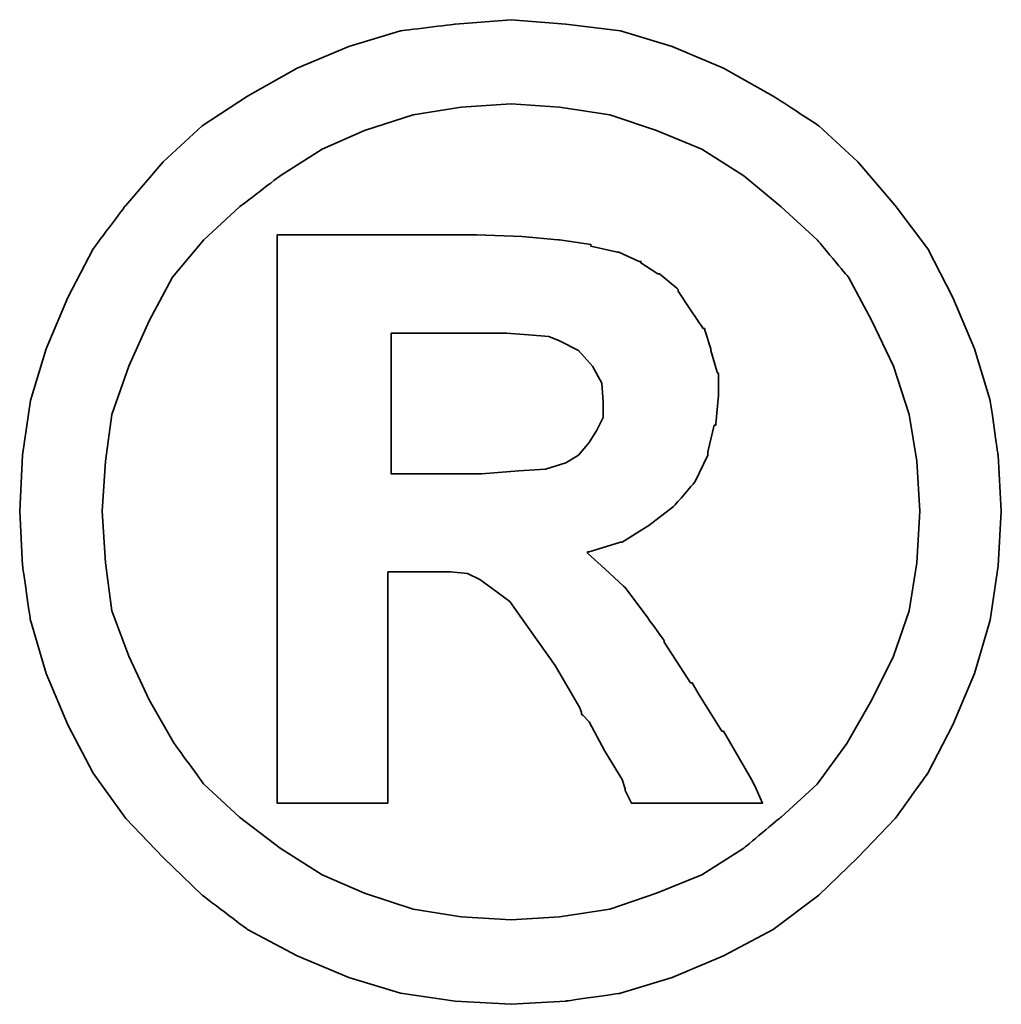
# Model space of a CAD drawing. Header units: millimetres. Extents: x 443 to 3685, y -1599 to 860.
# Tile 403 of 610: x 2865.41 to 2867.09, y -1249.37 to -1247.68. Entities that reach past the tile are written whole.
import ezdxf

# ---------------------------------------------------------------- set-up
doc = ezdxf.new("R2010")
doc.units = ezdxf.units.MM
doc.layers.add('DIM', color=4, linetype='CONTINUOUS')
doc.layers.add('layer 1', color=7, linetype='CONTINUOUS')

# ---------------------------------------------------------------- blocks, each defined once
blk = doc.blocks.new('TBI MOTION logo(完整正式版)')
at = {"layer": 'layer 1', "color": 22, "lineweight": 35}
for points, knots in [([(81.20634, 4.98624), (81.20634, 4.98624), (81.18649, 5.32862), (81.18649, 5.32862), (81.18649, 5.32862), (81.18649, 5.32862), (81.13886, 5.66206), (81.13886, 5.66206), (81.13886, 5.66206), (81.13886, 5.66206), (81.04359, 5.97764), (81.04359, 5.97764), (81.04359, 5.97764), (81.04359, 5.97764), (80.91061, 6.29124), (80.91061, 6.29124), (80.91061, 6.29124), (80.91061, 6.29124), (80.75778, 6.58697), (80.75778, 6.58697), (80.75778, 6.58697), (80.75778, 6.58697), (80.5593, 6.85294), (80.5593, 6.85294), (80.5593, 6.85294), (80.5593, 6.85294), (80.33105, 7.1189), (80.33105, 7.1189), (80.33105, 7.1189), (80.33105, 7.1189), (80.09287, 7.33921), (80.09287, 7.33921), (80.09287, 7.33921), (80.09287, 7.33921), (79.815, 7.51982), (79.815, 7.51982), (79.815, 7.51982), (79.815, 7.51982), (79.51133, 7.69051), (79.51133, 7.69051), (79.51133, 7.69051), (79.51133, 7.69051), (79.19773, 7.8235), (79.19773, 7.8235), (79.19773, 7.8235), (79.19773, 7.8235), (78.88215, 7.91877), (78.88215, 7.91877), (78.88215, 7.91877), (78.88215, 7.91877), (78.54871, 7.95846), (78.54871, 7.95846), (78.54871, 7.95846), (78.54871, 7.95846), (78.21526, 7.98625), (78.21526, 7.98625), (78.21526, 7.98625), (78.21526, 7.98625), (77.87388, 7.95846), (77.87388, 7.95846), (77.87388, 7.95846), (77.87388, 7.95846), (77.54044, 7.91877), (77.54044, 7.91877), (77.54044, 7.91877), (77.54044, 7.91877), (77.22485, 7.8235), (77.22485, 7.8235), (77.22485, 7.8235), (77.22485, 7.8235), (76.91027, 7.69051), (76.91027, 7.69051), (76.91027, 7.69051), (76.91027, 7.69051), (76.6056, 7.51982), (76.6056, 7.51982), (76.6056, 7.51982), (76.6056, 7.51982), (76.32972, 7.33921), (76.32972, 7.33921), (76.32972, 7.33921), (76.32972, 7.33921), (76.09154, 7.1189), (76.09154, 7.1189), (76.09154, 7.1189), (76.09154, 7.1189), (75.86329, 6.85294), (75.86329, 6.85294), (75.86329, 6.85294), (75.86329, 6.85294), (75.66382, 6.58697), (75.66382, 6.58697), (75.66382, 6.58697), (75.66382, 6.58697), (75.51099, 6.29124), (75.51099, 6.29124), (75.51099, 6.29124), (75.51099, 6.29124), (75.37702, 5.97764), (75.37702, 5.97764), (75.37702, 5.97764), (75.37702, 5.97764), (75.28175, 5.66206), (75.28175, 5.66206), (75.28175, 5.66206), (75.28175, 5.66206), (75.23411, 5.32862), (75.23411, 5.32862), (75.23411, 5.32862), (75.23411, 5.32862), (75.21625, 4.98624), (75.21625, 4.98624), (75.21625, 4.98624), (75.21625, 4.98624), (75.23411, 4.6528), (75.23411, 4.6528), (75.23411, 4.6528), (75.23411, 4.6528), (75.28175, 4.32035), (75.28175, 4.32035), (75.28175, 4.32035), (75.28175, 4.32035), (75.37702, 3.99583), (75.37702, 3.99583), (75.37702, 3.99583), (75.37702, 3.99583), (75.51099, 3.68224), (75.51099, 3.68224), (75.51099, 3.68224), (75.51099, 3.68224), (75.66382, 3.38749), (75.66382, 3.38749), (75.66382, 3.38749), (75.66382, 3.38749), (75.86329, 3.10963), (75.86329, 3.10963), (75.86329, 3.10963), (75.86329, 3.10963), (76.09154, 2.87145), (76.09154, 2.87145), (76.09154, 2.87145), (76.09154, 2.87145), (76.32972, 2.6432), (76.32972, 2.6432), (76.32972, 2.6432), (76.32972, 2.6432), (76.6056, 2.43381), (76.6056, 2.43381), (76.6056, 2.43381), (76.6056, 2.43381), (76.91027, 2.27205), (76.91027, 2.27205), (76.91027, 2.27205), (76.91027, 2.27205), (77.22485, 2.13906), (77.22485, 2.13906), (77.22485, 2.13906), (77.22485, 2.13906), (77.54044, 2.0438), (77.54044, 2.0438), (77.54044, 2.0438), (77.54044, 2.0438), (77.87388, 1.99616), (77.87388, 1.99616), (77.87388, 1.99616), (77.87388, 1.99616), (78.21526, 1.97631), (78.21526, 1.97631), (78.21526, 1.97631), (78.21526, 1.97631), (78.54871, 1.99616), (78.54871, 1.99616), (78.54871, 1.99616), (78.54871, 1.99616), (78.88215, 2.0438), (78.88215, 2.0438), (78.88215, 2.0438), (78.88215, 2.0438), (79.19773, 2.13906), (79.19773, 2.13906), (79.19773, 2.13906), (79.19773, 2.13906), (79.51133, 2.27205), (79.51133, 2.27205), (79.51133, 2.27205), (79.51133, 2.27205), (79.815, 2.43381), (79.815, 2.43381), (79.815, 2.43381), (79.815, 2.43381), (80.09287, 2.6432), (80.09287, 2.6432), (80.09287, 2.6432), (80.09287, 2.6432), (80.33105, 2.87145), (80.33105, 2.87145), (80.33105, 2.87145), (80.33105, 2.87145), (80.5593, 3.10963), (80.5593, 3.10963), (80.5593, 3.10963), (80.5593, 3.10963), (80.75778, 3.38749), (80.75778, 3.38749), (80.75778, 3.38749), (80.75778, 3.38749), (80.91061, 3.68224), (80.91061, 3.68224), (80.91061, 3.68224), (80.91061, 3.68224), (81.04359, 3.99583), (81.04359, 3.99583), (81.04359, 3.99583), (81.04359, 3.99583), (81.13886, 4.32035), (81.13886, 4.32035), (81.13886, 4.32035), (81.13886, 4.32035), (81.18649, 4.6528), (81.18649, 4.6528), (81.18649, 4.6528), (81.18649, 4.6528), (81.20634, 4.98624), (81.20634, 4.98624)], [0, 0, 0, 0, 0.0178571, 0.0178571, 0.0178571, 0.0178572, 0.0357143, 0.0357143, 0.0357143, 0.0357143, 0.0535714, 0.0535714, 0.0535714, 0.0535714, 0.0714286, 0.0714286, 0.0714286, 0.0714286, 0.0892857, 0.0892857, 0.0892857, 0.0892857, 0.1071429, 0.1071429, 0.1071429, 0.1071429, 0.125, 0.125, 0.125, 0.125, 0.1428571, 0.1428571, 0.1428571, 0.1428572, 0.1607143, 0.1607143, 0.1607143, 0.1607143, 0.1785714, 0.1785714, 0.1785714, 0.1785714, 0.1964286, 0.1964286, 0.1964286, 0.1964286, 0.2142857, 0.2142857, 0.2142857, 0.2142857, 0.2321429, 0.2321429, 0.2321429, 0.2321429, 0.25, 0.25, 0.25, 0.25, 0.2678571, 0.2678571, 0.2678571, 0.2678572, 0.2857143, 0.2857143, 0.2857143, 0.2857143, 0.3035714, 0.3035714, 0.3035714, 0.3035714, 0.3214286, 0.3214286, 0.3214286, 0.3214286, 0.3392857, 0.3392857, 0.3392857, 0.3392857, 0.3571429, 0.3571429, 0.3571429, 0.3571429, 0.375, 0.375, 0.375, 0.375, 0.3928571, 0.3928571, 0.3928571, 0.3928572, 0.4107143, 0.4107143, 0.4107143, 0.4107143, 0.4285714, 0.4285714, 0.4285714, 0.4285714, 0.4464286, 0.4464286, 0.4464286, 0.4464286, 0.4642857, 0.4642857, 0.4642857, 0.4642857, 0.4821429, 0.4821429, 0.4821429, 0.4821429, 0.5, 0.5, 0.5, 0.5, 0.5178571, 0.5178571, 0.5178571, 0.5178572, 0.5357143, 0.5357143, 0.5357143, 0.5357143, 0.5535714, 0.5535714, 0.5535714, 0.5535714, 0.5714286, 0.5714286, 0.5714286, 0.5714286, 0.5892857, 0.5892857, 0.5892857, 0.5892857, 0.6071429, 0.6071429, 0.6071429, 0.6071429, 0.625, 0.625, 0.625, 0.625, 0.6428571, 0.6428571, 0.6428571, 0.6428572, 0.6607143, 0.6607143, 0.6607143, 0.6607143, 0.6785714, 0.6785714, 0.6785714, 0.6785714, 0.6964286, 0.6964286, 0.6964286, 0.6964286, 0.7142857, 0.7142857, 0.7142857, 0.7142857, 0.7321429, 0.7321429, 0.7321429, 0.7321429, 0.75, 0.75, 0.75, 0.75, 0.7678571, 0.7678571, 0.7678571, 0.7678572, 0.7857143, 0.7857143, 0.7857143, 0.7857143, 0.8035714, 0.8035714, 0.8035714, 0.8035714, 0.8214286, 0.8214286, 0.8214286, 0.8214286, 0.8392857, 0.8392857, 0.8392857, 0.8392857, 0.8571429, 0.8571429, 0.8571429, 0.8571429, 0.875, 0.875, 0.875, 0.875, 0.8928571, 0.8928571, 0.8928571, 0.8928572, 0.9107143, 0.9107143, 0.9107143, 0.9107143, 0.9285714, 0.9285714, 0.9285714, 0.9285714, 0.9464286, 0.9464286, 0.9464286, 0.9464286, 0.9642857, 0.9642857, 0.9642857, 0.9642857, 0.9821429, 0.9821429, 0.9821429, 0.9821429, 1, 1, 1, 1]), ([(80.71014, 4.98624), (80.71014, 4.98624), (80.69129, 5.29091), (80.69129, 5.29091), (80.69129, 5.29091), (80.69129, 5.29091), (80.64464, 5.57672), (80.64464, 5.57672), (80.64464, 5.57672), (80.64464, 5.57672), (80.54937, 5.87245), (80.54937, 5.87245), (80.54937, 5.87245), (80.54937, 5.87245), (80.41639, 6.14833), (80.41639, 6.14833), (80.41639, 6.14833), (80.41639, 6.14833), (80.27349, 6.41429), (80.27349, 6.41429), (80.27349, 6.41429), (80.27349, 6.41429), (80.08295, 6.64255), (80.08295, 6.64255), (80.08295, 6.64255), (80.08295, 6.64255), (79.86264, 6.84301), (79.86264, 6.84301), (79.86264, 6.84301), (79.86264, 6.84301), (79.63439, 7.03355), (79.63439, 7.03355), (79.63439, 7.03355), (79.63439, 7.03355), (79.37835, 7.1963), (79.37835, 7.1963), (79.37835, 7.1963), (79.37835, 7.1963), (79.10246, 7.30944), (79.10246, 7.30944), (79.10246, 7.30944), (79.10246, 7.30944), (78.81665, 7.40471), (78.81665, 7.40471), (78.81665, 7.40471), (78.81665, 7.40471), (78.511, 7.45234), (78.511, 7.45234), (78.511, 7.45234), (78.511, 7.45234), (78.21526, 7.47219), (78.21526, 7.47219), (78.21526, 7.47219), (78.21526, 7.47219), (77.9106, 7.45234), (77.9106, 7.45234), (77.9106, 7.45234), (77.9106, 7.45234), (77.61685, 7.40471), (77.61685, 7.40471), (77.61685, 7.40471), (77.61685, 7.40471), (77.32012, 7.30944), (77.32012, 7.30944), (77.32012, 7.30944), (77.32012, 7.30944), (77.06309, 7.1963), (77.06309, 7.1963), (77.06309, 7.1963), (77.06309, 7.1963), (76.80606, 7.03355), (76.80606, 7.03355), (76.80606, 7.03355), (76.80606, 7.03355), (76.55797, 6.84301), (76.55797, 6.84301), (76.55797, 6.84301), (76.55797, 6.84301), (76.34063, 6.64255), (76.34063, 6.64255), (76.34063, 6.64255), (76.34063, 6.64255), (76.1491, 6.41429), (76.1491, 6.41429), (76.1491, 6.41429), (76.1491, 6.41429), (76.0062, 6.14833), (76.0062, 6.14833), (76.0062, 6.14833), (76.0062, 6.14833), (75.88314, 5.87245), (75.88314, 5.87245), (75.88314, 5.87245), (75.88314, 5.87245), (75.77794, 5.57672), (75.77794, 5.57672), (75.77794, 5.57672), (75.77794, 5.57672), (75.73924, 5.29091), (75.73924, 5.29091), (75.73924, 5.29091), (75.73924, 5.29091), (75.72039, 4.98624), (75.72039, 4.98624), (75.72039, 4.98624), (75.72039, 4.98624), (75.73924, 4.67165), (75.73924, 4.67165), (75.73924, 4.67165), (75.73924, 4.67165), (75.77794, 4.37791), (75.77794, 4.37791), (75.77794, 4.37791), (75.77794, 4.37791), (75.88314, 4.10102), (75.88314, 4.10102), (75.88314, 4.10102), (75.88314, 4.10102), (76.0062, 3.83407), (76.0062, 3.83407), (76.0062, 3.83407), (76.0062, 3.83407), (76.15902, 3.56811), (76.15902, 3.56811), (76.15902, 3.56811), (76.15902, 3.56811), (76.34063, 3.32001), (76.34063, 3.32001), (76.34063, 3.32001), (76.34063, 3.32001), (76.55797, 3.11955), (76.55797, 3.11955), (76.55797, 3.11955), (76.55797, 3.11955), (76.80606, 2.92901), (76.80606, 2.92901), (76.80606, 2.92901), (76.80606, 2.92901), (77.06309, 2.76725), (77.06309, 2.76725), (77.06309, 2.76725), (77.06309, 2.76725), (77.32012, 2.65412), (77.32012, 2.65412), (77.32012, 2.65412), (77.32012, 2.65412), (77.61685, 2.55786), (77.61685, 2.55786), (77.61685, 2.55786), (77.61685, 2.55786), (77.9106, 2.51022), (77.9106, 2.51022), (77.9106, 2.51022), (77.9106, 2.51022), (78.21526, 2.49137), (78.21526, 2.49137), (78.21526, 2.49137), (78.21526, 2.49137), (78.511, 2.51022), (78.511, 2.51022), (78.511, 2.51022), (78.511, 2.51022), (78.81665, 2.55786), (78.81665, 2.55786), (78.81665, 2.55786), (78.81665, 2.55786), (79.10246, 2.65412), (79.10246, 2.65412), (79.10246, 2.65412), (79.10246, 2.65412), (79.37835, 2.76725), (79.37835, 2.76725), (79.37835, 2.76725), (79.37835, 2.76725), (79.63439, 2.92901), (79.63439, 2.92901), (79.63439, 2.92901), (79.63439, 2.92901), (79.86264, 3.11955), (79.86264, 3.11955), (79.86264, 3.11955), (79.86264, 3.11955), (80.08295, 3.32001), (80.08295, 3.32001), (80.08295, 3.32001), (80.08295, 3.32001), (80.26356, 3.56811), (80.26356, 3.56811), (80.26356, 3.56811), (80.26356, 3.56811), (80.41639, 3.83407), (80.41639, 3.83407), (80.41639, 3.83407), (80.41639, 3.83407), (80.54937, 4.10102), (80.54937, 4.10102), (80.54937, 4.10102), (80.54937, 4.10102), (80.64464, 4.37791), (80.64464, 4.37791), (80.64464, 4.37791), (80.64464, 4.37791), (80.69129, 4.67165), (80.69129, 4.67165), (80.69129, 4.67165), (80.69129, 4.67165), (80.71014, 4.98624), (80.71014, 4.98624)], [0, 0, 0, 0, 0.0192308, 0.0192308, 0.0192308, 0.0192308, 0.0384615, 0.0384615, 0.0384615, 0.0384615, 0.0576923, 0.0576923, 0.0576923, 0.0576923, 0.0769231, 0.0769231, 0.0769231, 0.0769231, 0.0961538, 0.0961538, 0.0961538, 0.0961539, 0.1153846, 0.1153846, 0.1153846, 0.1153846, 0.1346154, 0.1346154, 0.1346154, 0.1346154, 0.1538462, 0.1538462, 0.1538462, 0.1538462, 0.1730769, 0.1730769, 0.1730769, 0.1730769, 0.1923077, 0.1923077, 0.1923077, 0.1923077, 0.2115385, 0.2115385, 0.2115385, 0.2115385, 0.2307692, 0.2307692, 0.2307692, 0.2307692, 0.25, 0.25, 0.25, 0.25, 0.2692308, 0.2692308, 0.2692308, 0.2692308, 0.2884615, 0.2884615, 0.2884615, 0.2884615, 0.3076923, 0.3076923, 0.3076923, 0.3076923, 0.3269231, 0.3269231, 0.3269231, 0.3269231, 0.3461538, 0.3461538, 0.3461538, 0.3461539, 0.3653846, 0.3653846, 0.3653846, 0.3653846, 0.3846154, 0.3846154, 0.3846154, 0.3846154, 0.4038462, 0.4038462, 0.4038462, 0.4038462, 0.4230769, 0.4230769, 0.4230769, 0.4230769, 0.4423077, 0.4423077, 0.4423077, 0.4423077, 0.4615385, 0.4615385, 0.4615385, 0.4615385, 0.4807692, 0.4807692, 0.4807692, 0.4807692, 0.5, 0.5, 0.5, 0.5, 0.5192308, 0.5192308, 0.5192308, 0.5192308, 0.5384615, 0.5384615, 0.5384615, 0.5384615, 0.5576923, 0.5576923, 0.5576923, 0.5576923, 0.5769231, 0.5769231, 0.5769231, 0.5769231, 0.5961538, 0.5961538, 0.5961538, 0.5961539, 0.6153846, 0.6153846, 0.6153846, 0.6153846, 0.6346154, 0.6346154, 0.6346154, 0.6346154, 0.6538462, 0.6538462, 0.6538462, 0.6538462, 0.6730769, 0.6730769, 0.6730769, 0.6730769, 0.6923077, 0.6923077, 0.6923077, 0.6923077, 0.7115385, 0.7115385, 0.7115385, 0.7115385, 0.7307692, 0.7307692, 0.7307692, 0.7307692, 0.75, 0.75, 0.75, 0.75, 0.7692308, 0.7692308, 0.7692308, 0.7692308, 0.7884615, 0.7884615, 0.7884615, 0.7884615, 0.8076923, 0.8076923, 0.8076923, 0.8076923, 0.8269231, 0.8269231, 0.8269231, 0.8269231, 0.8461538, 0.8461538, 0.8461538, 0.8461539, 0.8653846, 0.8653846, 0.8653846, 0.8653846, 0.8846154, 0.8846154, 0.8846154, 0.8846154, 0.9038462, 0.9038462, 0.9038462, 0.9038462, 0.9230769, 0.9230769, 0.9230769, 0.9230769, 0.9423077, 0.9423077, 0.9423077, 0.9423077, 0.9615385, 0.9615385, 0.9615385, 0.9615385, 0.9807692, 0.9807692, 0.9807692, 0.9807692, 1, 1, 1, 1]), ([(76.78721, 3.2823), (76.78721, 3.2823), (76.78721, 3.32001), (76.78721, 3.32001), (76.78721, 3.32001), (76.78721, 3.32001), (76.78721, 3.42422), (76.78721, 3.42422), (76.78721, 3.42422), (76.78721, 3.42422), (76.78721, 3.59689), (76.78721, 3.59689), (76.78721, 3.59689), (76.78721, 3.59689), (76.78721, 3.80529), (76.78721, 3.80529), (76.78721, 3.80529), (76.78721, 3.80529), (76.78721, 4.0524), (76.78721, 4.0524), (76.78721, 4.0524), (76.78721, 4.0524), (76.78721, 4.32035), (76.78721, 4.32035), (76.78721, 4.32035), (76.78721, 4.32035), (76.78721, 4.92868), (76.78721, 4.92868), (76.78721, 4.92868), (76.78721, 4.92868), (76.78721, 5.53801), (76.78721, 5.53801), (76.78721, 5.53801), (76.78721, 5.53801), (76.78721, 5.82482), (76.78721, 5.82482), (76.78721, 5.82482), (76.78721, 5.82482), (76.78721, 6.07291), (76.78721, 6.07291), (76.78721, 6.07291), (76.78721, 6.07291), (76.78721, 6.30017), (76.78721, 6.30017), (76.78721, 6.30017), (76.78721, 6.30017), (76.78721, 6.45399), (76.78721, 6.45399), (76.78721, 6.45399), (76.78721, 6.45399), (76.78721, 6.5572), (76.78721, 6.5572), (76.78721, 6.5572), (76.78721, 6.5572), (76.78721, 6.59689), (76.78721, 6.59689), (76.78721, 6.59689), (76.78721, 6.59689), (76.78721, 6.67232), (76.78721, 6.67232), (76.78721, 6.67232), (76.78721, 6.67232), (76.8537, 6.67232), (76.8537, 6.67232), (76.8537, 6.67232), (76.8537, 6.67232), (76.87355, 6.67232), (76.87355, 6.67232), (76.87355, 6.67232), (76.87355, 6.67232), (76.91027, 6.67232), (76.91027, 6.67232), (76.91027, 6.67232), (76.91027, 6.67232), (77.04424, 6.67232), (77.04424, 6.67232), (77.04424, 6.67232), (77.04424, 6.67232), (77.22485, 6.67232), (77.22485, 6.67232), (77.22485, 6.67232), (77.22485, 6.67232), (77.43524, 6.67232), (77.43524, 6.67232), (77.43524, 6.67232), (77.43524, 6.67232), (77.65357, 6.67232), (77.65357, 6.67232), (77.65357, 6.67232), (77.65357, 6.67232), (77.82625, 6.67232), (77.82625, 6.67232), (77.82625, 6.67232), (77.82625, 6.67232), (77.94037, 6.67232), (77.94037, 6.67232), (77.94037, 6.67232), (77.94037, 6.67232), (77.97709, 6.67232), (77.97709, 6.67232), (77.97709, 6.67232), (77.97709, 6.67232), (77.99694, 6.67232), (77.99694, 6.67232), (77.99694, 6.67232), (77.99694, 6.67232), (78.00686, 6.67232), (78.00686, 6.67232), (78.00686, 6.67232), (78.00686, 6.67232), (78.28275, 6.6624), (78.28275, 6.6624), (78.28275, 6.6624), (78.28275, 6.6624), (78.50107, 6.64255), (78.50107, 6.64255), (78.50107, 6.64255), (78.50107, 6.64255), (78.511, 6.64255), (78.511, 6.64255), (78.511, 6.64255), (78.511, 6.64255), (78.70154, 6.61476), (78.70154, 6.61476), (78.70154, 6.61476), (78.70154, 6.61476), (78.70154, 6.60483), (78.70154, 6.60483), (78.70154, 6.60483), (78.70154, 6.60483), (78.86429, 6.56713), (78.86429, 6.56713), (78.86429, 6.56713), (78.86429, 6.56713), (78.87223, 6.56713), (78.87223, 6.56713), (78.87223, 6.56713), (78.87223, 6.56713), (78.99727, 6.51056), (78.99727, 6.51056), (78.99727, 6.51056), (78.99727, 6.51056), (79.00719, 6.51056), (79.00719, 6.51056), (79.00719, 6.51056), (79.00719, 6.51056), (79.00719, 6.50162), (79.00719, 6.50162), (79.00719, 6.50162), (79.00719, 6.50162), (79.1104, 6.43415), (79.1104, 6.43415), (79.1104, 6.43415), (79.1104, 6.43415), (79.12132, 6.43415), (79.12132, 6.43415), (79.12132, 6.43415), (79.12132, 6.43415), (79.22552, 6.34781), (79.22552, 6.34781), (79.22552, 6.34781), (79.22552, 6.34781), (79.23544, 6.33888), (79.23544, 6.33888), (79.23544, 6.33888), (79.23544, 6.33888), (79.23544, 6.32895), (79.23544, 6.32895), (79.23544, 6.32895), (79.23544, 6.32895), (79.31087, 6.21483), (79.31087, 6.21483), (79.31087, 6.21483), (79.31087, 6.21483), (79.38629, 6.1007), (79.38629, 6.1007), (79.38629, 6.1007), (79.38629, 6.1007), (79.3972, 6.1007), (79.3972, 6.1007), (79.3972, 6.1007), (79.3972, 6.1007), (79.3972, 6.09078), (79.3972, 6.09078), (79.3972, 6.09078), (79.3972, 6.09078), (79.43392, 5.97764), (79.43392, 5.97764), (79.43392, 5.97764), (79.43392, 5.97764), (79.43392, 5.96772), (79.43392, 5.96772), (79.43392, 5.96772), (79.43392, 5.96772), (79.47362, 5.83474), (79.47362, 5.83474), (79.47362, 5.83474), (79.47362, 5.83474), (79.48156, 5.82482), (79.48156, 5.82482), (79.48156, 5.82482), (79.48156, 5.82482), (79.48156, 5.69977), (79.48156, 5.69977), (79.48156, 5.69977), (79.48156, 5.69977), (79.48156, 5.69183), (79.48156, 5.69183), (79.48156, 5.69183), (79.48156, 5.69183), (79.4637, 5.51915), (79.4637, 5.51915), (79.4637, 5.51915), (79.4637, 5.51915), (79.4637, 5.51122), (79.4637, 5.51122), (79.4637, 5.51122), (79.4637, 5.51122), (79.45377, 5.51122), (79.45377, 5.51122), (79.45377, 5.51122), (79.45377, 5.51122), (79.41507, 5.34847), (79.41507, 5.34847), (79.41507, 5.34847), (79.41507, 5.34847), (79.41507, 5.33854), (79.41507, 5.33854), (79.41507, 5.33854), (79.41507, 5.33854), (79.41507, 5.32862), (79.41507, 5.32862), (79.41507, 5.32862), (79.41507, 5.32862), (79.33865, 5.16785), (79.33865, 5.16785), (79.33865, 5.16785), (79.33865, 5.16785), (79.33071, 5.15693), (79.33071, 5.15693), (79.33071, 5.15693), (79.33071, 5.15693), (79.2156, 5.02495), (79.2156, 5.02495), (79.2156, 5.02495), (79.2156, 5.02495), (79.20567, 5.01502), (79.20567, 5.01502), (79.20567, 5.01502), (79.20567, 5.01502), (79.05483, 4.89991), (79.05483, 4.89991), (79.05483, 4.89991), (79.05483, 4.89991), (79.04491, 4.89197), (79.04491, 4.89197), (79.04491, 4.89197), (79.04491, 4.89197), (78.89208, 4.7967), (78.89208, 4.7967), (78.89208, 4.7967), (78.89208, 4.7967), (78.88215, 4.7967), (78.88215, 4.7967), (78.88215, 4.7967), (78.88215, 4.7967), (78.69161, 4.73913), (78.69161, 4.73913), (78.69161, 4.73913), (78.69161, 4.73913), (78.68169, 4.73913), (78.68169, 4.73913), (78.68169, 4.73913), (78.68169, 4.73913), (78.68169, 4.72921), (78.68169, 4.72921), (78.68169, 4.72921), (78.68169, 4.72921), (78.78688, 4.63394), (78.78688, 4.63394), (78.78688, 4.63394), (78.78688, 4.63394), (78.902, 4.52875), (78.902, 4.52875), (78.902, 4.52875), (78.902, 4.52875), (78.91093, 4.52081), (78.91093, 4.52081), (78.91093, 4.52081), (78.91093, 4.52081), (79.02506, 4.36798), (79.02506, 4.36798), (79.02506, 4.36798), (79.02506, 4.36798), (79.1501, 4.1953), (79.1501, 4.1953), (79.1501, 4.1953), (79.1501, 4.1953), (79.1501, 4.18736), (79.1501, 4.18736), (79.1501, 4.18736), (79.1501, 4.18736), (79.29201, 3.96705), (79.29201, 3.96705), (79.29201, 3.96705), (79.29201, 3.96705), (79.31087, 3.93828), (79.31087, 3.93828), (79.31087, 3.93828), (79.31087, 3.93828), (79.32079, 3.93828), (79.32079, 3.93828), (79.32079, 3.93828), (79.32079, 3.93828), (79.3585, 3.87178), (79.3585, 3.87178), (79.3585, 3.87178), (79.3585, 3.87178), (79.50141, 3.64353), (79.50141, 3.64353), (79.50141, 3.64353), (79.50141, 3.64353), (79.51133, 3.64353), (79.51133, 3.64353), (79.51133, 3.64353), (79.51133, 3.64353), (79.64431, 3.41528), (79.64431, 3.41528), (79.64431, 3.41528), (79.64431, 3.41528), (79.68202, 3.3478), (79.68202, 3.3478), (79.68202, 3.3478), (79.68202, 3.3478), (79.70187, 3.31009), (79.70187, 3.31009), (79.70187, 3.31009), (79.70187, 3.31009), (79.7495, 3.2049), (79.7495, 3.2049), (79.7495, 3.2049), (79.7495, 3.2049), (79.64431, 3.2049), (79.64431, 3.2049), (79.64431, 3.2049), (79.64431, 3.2049), (79.62546, 3.2049), (79.62546, 3.2049), (79.62546, 3.2049), (79.62546, 3.2049), (79.53912, 3.2049), (79.53912, 3.2049), (79.53912, 3.2049), (79.53912, 3.2049), (79.31087, 3.2049), (79.31087, 3.2049), (79.31087, 3.2049), (79.31087, 3.2049), (79.08262, 3.2049), (79.08262, 3.2049), (79.08262, 3.2049), (79.08262, 3.2049), (79.00719, 3.2049), (79.00719, 3.2049), (79.00719, 3.2049), (79.00719, 3.2049), (78.98735, 3.2049), (78.98735, 3.2049), (78.98735, 3.2049), (78.98735, 3.2049), (78.94964, 3.2049), (78.94964, 3.2049), (78.94964, 3.2049), (78.94964, 3.2049), (78.92979, 3.24459), (78.92979, 3.24459), (78.92979, 3.24459), (78.92979, 3.24459), (78.91093, 3.2823), (78.91093, 3.2823), (78.91093, 3.2823), (78.91093, 3.2823), (78.91093, 3.29223), (78.91093, 3.29223), (78.91093, 3.29223), (78.91093, 3.29223), (78.89208, 3.3478), (78.89208, 3.3478), (78.89208, 3.3478), (78.89208, 3.3478), (78.78688, 3.52048), (78.78688, 3.52048), (78.78688, 3.52048), (78.78688, 3.52048), (78.69161, 3.7001), (78.69161, 3.7001), (78.69161, 3.7001), (78.69161, 3.7001), (78.6539, 3.7388), (78.6539, 3.7388), (78.6539, 3.7388), (78.6539, 3.7388), (78.64398, 3.74873), (78.64398, 3.74873), (78.64398, 3.74873), (78.64398, 3.74873), (78.64398, 3.75766), (78.64398, 3.75766), (78.64398, 3.75766), (78.64398, 3.75766), (78.63405, 3.78644), (78.63405, 3.78644), (78.63405, 3.78644), (78.63405, 3.78644), (78.48321, 4.04347), (78.48321, 4.04347), (78.48321, 4.04347), (78.48321, 4.04347), (78.33038, 4.2618), (78.33038, 4.2618), (78.33038, 4.2618), (78.33038, 4.2618), (78.20732, 4.43447), (78.20732, 4.43447), (78.20732, 4.43447), (78.20732, 4.43447), (78.09221, 4.52081), (78.09221, 4.52081), (78.09221, 4.52081), (78.09221, 4.52081), (78.02472, 4.56845), (78.02472, 4.56845), (78.02472, 4.56845), (78.02472, 4.56845), (77.9493, 4.60616), (77.9493, 4.60616), (77.9493, 4.60616), (77.9493, 4.60616), (77.8451, 4.61608), (77.8451, 4.61608), (77.8451, 4.61608), (77.8451, 4.61608), (77.71113, 4.61608), (77.71113, 4.61608), (77.71113, 4.61608), (77.71113, 4.61608), (77.69128, 4.61608), (77.69128, 4.61608), (77.69128, 4.61608), (77.69128, 4.61608), (77.67342, 4.61608), (77.67342, 4.61608), (77.67342, 4.61608), (77.67342, 4.61608), (77.5583, 4.61608), (77.5583, 4.61608), (77.5583, 4.61608), (77.5583, 4.61608), (77.46303, 4.61608), (77.46303, 4.61608), (77.46303, 4.61608), (77.46303, 4.61608), (77.46303, 4.54761), (77.46303, 4.54761), (77.46303, 4.54761), (77.46303, 4.54761), (77.46303, 4.47318), (77.46303, 4.47318), (77.46303, 4.47318), (77.46303, 4.47318), (77.46303, 4.24294), (77.46303, 4.24294), (77.46303, 4.24294), (77.46303, 4.24294), (77.46303, 3.99583), (77.46303, 3.99583), (77.46303, 3.99583), (77.46303, 3.99583), (77.46303, 3.72888), (77.46303, 3.72888), (77.46303, 3.72888), (77.46303, 3.72888), (77.46303, 3.51055), (77.46303, 3.51055), (77.46303, 3.51055), (77.46303, 3.51055), (77.46303, 3.42422), (77.46303, 3.42422), (77.46303, 3.42422), (77.46303, 3.42422), (77.46303, 3.35773), (77.46303, 3.35773), (77.46303, 3.35773), (77.46303, 3.35773), (77.46303, 3.30017), (77.46303, 3.30017), (77.46303, 3.30017), (77.46303, 3.30017), (77.46303, 3.2823), (77.46303, 3.2823), (77.46303, 3.2823), (77.46303, 3.2823), (77.46303, 3.2049), (77.46303, 3.2049), (77.46303, 3.2049), (77.46303, 3.2049), (77.39753, 3.2049), (77.39753, 3.2049), (77.39753, 3.2049), (77.39753, 3.2049), (77.37768, 3.2049), (77.37768, 3.2049), (77.37768, 3.2049), (77.37768, 3.2049), (77.32012, 3.2049), (77.32012, 3.2049), (77.32012, 3.2049), (77.32012, 3.2049), (77.12165, 3.2049), (77.12165, 3.2049), (77.12165, 3.2049), (77.12165, 3.2049), (76.94897, 3.2049), (76.94897, 3.2049), (76.94897, 3.2049), (76.94897, 3.2049), (76.8924, 3.2049), (76.8924, 3.2049), (76.8924, 3.2049), (76.8924, 3.2049), (76.8537, 3.2049), (76.8537, 3.2049), (76.8537, 3.2049), (76.8537, 3.2049), (76.78721, 3.2049), (76.78721, 3.2049), (76.78721, 3.2049), (76.78721, 3.2049), (76.78721, 3.2823), (76.78721, 3.2823)], [0, 0, 0, 0, 0.0074074, 0.0074074, 0.0074074, 0.0074074, 0.0148148, 0.0148148, 0.0148148, 0.0148148, 0.0222222, 0.0222222, 0.0222222, 0.0222222, 0.0296296, 0.0296296, 0.0296296, 0.0296296, 0.037037, 0.037037, 0.037037, 0.037037, 0.0444444, 0.0444444, 0.0444444, 0.0444445, 0.0518519, 0.0518519, 0.0518519, 0.0518519, 0.0592593, 0.0592593, 0.0592593, 0.0592593, 0.0666667, 0.0666667, 0.0666667, 0.0666667, 0.0740741, 0.0740741, 0.0740741, 0.0740741, 0.0814815, 0.0814815, 0.0814815, 0.0814815, 0.0888889, 0.0888889, 0.0888889, 0.0888889, 0.0962963, 0.0962963, 0.0962963, 0.0962963, 0.1037037, 0.1037037, 0.1037037, 0.1037037, 0.1111111, 0.1111111, 0.1111111, 0.1111111, 0.1185185, 0.1185185, 0.1185185, 0.1185185, 0.1259259, 0.1259259, 0.1259259, 0.1259259, 0.1333333, 0.1333333, 0.1333333, 0.1333333, 0.1407407, 0.1407407, 0.1407407, 0.1407408, 0.1481481, 0.1481481, 0.1481481, 0.1481482, 0.1555556, 0.1555556, 0.1555556, 0.1555556, 0.162963, 0.162963, 0.162963, 0.162963, 0.1703704, 0.1703704, 0.1703704, 0.1703704, 0.1777778, 0.1777778, 0.1777778, 0.1777778, 0.1851852, 0.1851852, 0.1851852, 0.1851852, 0.1925926, 0.1925926, 0.1925926, 0.1925926, 0.2, 0.2, 0.2, 0.2, 0.2074074, 0.2074074, 0.2074074, 0.2074074, 0.2148148, 0.2148148, 0.2148148, 0.2148148, 0.2222222, 0.2222222, 0.2222222, 0.2222222, 0.2296296, 0.2296296, 0.2296296, 0.2296296, 0.237037, 0.237037, 0.237037, 0.237037, 0.2444444, 0.2444444, 0.2444444, 0.2444445, 0.2518519, 0.2518519, 0.2518519, 0.2518519, 0.2592593, 0.2592593, 0.2592593, 0.2592593, 0.2666667, 0.2666667, 0.2666667, 0.2666667, 0.2740741, 0.2740741, 0.2740741, 0.2740741, 0.2814815, 0.2814815, 0.2814815, 0.2814815, 0.2888889, 0.2888889, 0.2888889, 0.2888889, 0.2962963, 0.2962963, 0.2962963, 0.2962963, 0.3037037, 0.3037037, 0.3037037, 0.3037037, 0.3111111, 0.3111111, 0.3111111, 0.3111111, 0.3185185, 0.3185185, 0.3185185, 0.3185185, 0.3259259, 0.3259259, 0.3259259, 0.3259259, 0.3333333, 0.3333333, 0.3333333, 0.3333333, 0.3407407, 0.3407407, 0.3407407, 0.3407408, 0.3481481, 0.3481481, 0.3481481, 0.3481482, 0.3555556, 0.3555556, 0.3555556, 0.3555556, 0.362963, 0.362963, 0.362963, 0.362963, 0.3703704, 0.3703704, 0.3703704, 0.3703704, 0.3777778, 0.3777778, 0.3777778, 0.3777778, 0.3851852, 0.3851852, 0.3851852, 0.3851852, 0.3925926, 0.3925926, 0.3925926, 0.3925926, 0.4, 0.4, 0.4, 0.4, 0.4074074, 0.4074074, 0.4074074, 0.4074074, 0.4148148, 0.4148148, 0.4148148, 0.4148148, 0.4222222, 0.4222222, 0.4222222, 0.4222222, 0.4296296, 0.4296296, 0.4296296, 0.4296296, 0.437037, 0.437037, 0.437037, 0.437037, 0.4444444, 0.4444444, 0.4444444, 0.4444445, 0.4518519, 0.4518519, 0.4518519, 0.4518519, 0.4592593, 0.4592593, 0.4592593, 0.4592593, 0.4666667, 0.4666667, 0.4666667, 0.4666667, 0.4740741, 0.4740741, 0.4740741, 0.4740741, 0.4814815, 0.4814815, 0.4814815, 0.4814815, 0.4888889, 0.4888889, 0.4888889, 0.4888889, 0.4962963, 0.4962963, 0.4962963, 0.4962963, 0.5037037, 0.5037037, 0.5037037, 0.5037037, 0.5111111, 0.5111111, 0.5111111, 0.5111111, 0.5185185, 0.5185185, 0.5185185, 0.5185185, 0.5259259, 0.5259259, 0.5259259, 0.5259259, 0.5333333, 0.5333333, 0.5333333, 0.5333333, 0.5407407, 0.5407407, 0.5407407, 0.5407408, 0.5481481, 0.5481481, 0.5481481, 0.5481482, 0.5555556, 0.5555556, 0.5555556, 0.5555556, 0.562963, 0.562963, 0.562963, 0.562963, 0.5703704, 0.5703704, 0.5703704, 0.5703704, 0.5777778, 0.5777778, 0.5777778, 0.5777778, 0.5851852, 0.5851852, 0.5851852, 0.5851852, 0.5925926, 0.5925926, 0.5925926, 0.5925926, 0.6, 0.6, 0.6, 0.6, 0.6074074, 0.6074074, 0.6074074, 0.6074074, 0.6148148, 0.6148148, 0.6148148, 0.6148148, 0.6222222, 0.6222222, 0.6222222, 0.6222222, 0.6296296, 0.6296296, 0.6296296, 0.6296296, 0.637037, 0.637037, 0.637037, 0.637037, 0.6444444, 0.6444444, 0.6444444, 0.6444445, 0.6518519, 0.6518519, 0.6518519, 0.6518519, 0.6592593, 0.6592593, 0.6592593, 0.6592593, 0.6666667, 0.6666667, 0.6666667, 0.6666667, 0.6740741, 0.6740741, 0.6740741, 0.6740741, 0.6814815, 0.6814815, 0.6814815, 0.6814815, 0.6888889, 0.6888889, 0.6888889, 0.6888889, 0.6962963, 0.6962963, 0.6962963, 0.6962963, 0.7037037, 0.7037037, 0.7037037, 0.7037037, 0.7111111, 0.7111111, 0.7111111, 0.7111111, 0.7185185, 0.7185185, 0.7185185, 0.7185185, 0.7259259, 0.7259259, 0.7259259, 0.7259259, 0.7333333, 0.7333333, 0.7333333, 0.7333333, 0.7407407, 0.7407407, 0.7407407, 0.7407408, 0.7481481, 0.7481481, 0.7481481, 0.7481482, 0.7555556, 0.7555556, 0.7555556, 0.7555556, 0.762963, 0.762963, 0.762963, 0.762963, 0.7703704, 0.7703704, 0.7703704, 0.7703704, 0.7777778, 0.7777778, 0.7777778, 0.7777778, 0.7851852, 0.7851852, 0.7851852, 0.7851852, 0.7925926, 0.7925926, 0.7925926, 0.7925926, 0.8, 0.8, 0.8, 0.8, 0.8074074, 0.8074074, 0.8074074, 0.8074074, 0.8148148, 0.8148148, 0.8148148, 0.8148148, 0.8222222, 0.8222222, 0.8222222, 0.8222222, 0.8296296, 0.8296296, 0.8296296, 0.8296296, 0.837037, 0.837037, 0.837037, 0.837037, 0.8444444, 0.8444444, 0.8444444, 0.8444445, 0.8518519, 0.8518519, 0.8518519, 0.8518519, 0.8592593, 0.8592593, 0.8592593, 0.8592593, 0.8666667, 0.8666667, 0.8666667, 0.8666667, 0.8740741, 0.8740741, 0.8740741, 0.8740741, 0.8814815, 0.8814815, 0.8814815, 0.8814815, 0.8888889, 0.8888889, 0.8888889, 0.8888889, 0.8962963, 0.8962963, 0.8962963, 0.8962963, 0.9037037, 0.9037037, 0.9037037, 0.9037037, 0.9111111, 0.9111111, 0.9111111, 0.9111111, 0.9185185, 0.9185185, 0.9185185, 0.9185185, 0.9259259, 0.9259259, 0.9259259, 0.9259259, 0.9333333, 0.9333333, 0.9333333, 0.9333333, 0.9407407, 0.9407407, 0.9407407, 0.9407408, 0.9481481, 0.9481481, 0.9481481, 0.9481482, 0.9555556, 0.9555556, 0.9555556, 0.9555556, 0.962963, 0.962963, 0.962963, 0.962963, 0.9703704, 0.9703704, 0.9703704, 0.9703704, 0.9777778, 0.9777778, 0.9777778, 0.9777778, 0.9851852, 0.9851852, 0.9851852, 0.9851852, 0.9925926, 0.9925926, 0.9925926, 0.9925926, 1, 1, 1, 1]), ([(77.48288, 6.07291), (77.48288, 6.07291), (77.48288, 5.99551), (77.48288, 5.99551), (77.48288, 5.99551), (77.48288, 5.99551), (77.48288, 5.82482), (77.48288, 5.82482), (77.48288, 5.82482), (77.48288, 5.82482), (77.48288, 5.63328), (77.48288, 5.63328), (77.48288, 5.63328), (77.48288, 5.63328), (77.48288, 5.46358), (77.48288, 5.46358), (77.48288, 5.46358), (77.48288, 5.46358), (77.48288, 5.29091), (77.48288, 5.29091), (77.48288, 5.29091), (77.48288, 5.29091), (77.48288, 5.21449), (77.48288, 5.21449), (77.48288, 5.21449), (77.48288, 5.21449), (77.50074, 5.21449), (77.50074, 5.21449), (77.50074, 5.21449), (77.50074, 5.21449), (77.71113, 5.21449), (77.71113, 5.21449), (77.71113, 5.21449), (77.71113, 5.21449), (77.94037, 5.21449), (77.94037, 5.21449), (77.94037, 5.21449), (77.94037, 5.21449), (78.01579, 5.21449), (78.01579, 5.21449), (78.01579, 5.21449), (78.01579, 5.21449), (78.03465, 5.21449), (78.03465, 5.21449), (78.03465, 5.21449), (78.03465, 5.21449), (78.2629, 5.23335), (78.2629, 5.23335), (78.2629, 5.23335), (78.2629, 5.23335), (78.42565, 5.24327), (78.42565, 5.24327), (78.42565, 5.24327), (78.42565, 5.24327), (78.54871, 5.28098), (78.54871, 5.28098), (78.54871, 5.28098), (78.54871, 5.28098), (78.62611, 5.32862), (78.62611, 5.32862), (78.62611, 5.32862), (78.62611, 5.32862), (78.69161, 5.40503), (78.69161, 5.40503), (78.69161, 5.40503), (78.69161, 5.40503), (78.73925, 5.48145), (78.73925, 5.48145), (78.73925, 5.48145), (78.73925, 5.48145), (78.77696, 5.55885), (78.77696, 5.55885), (78.77696, 5.55885), (78.77696, 5.55885), (78.77696, 5.65214), (78.77696, 5.65214), (78.77696, 5.65214), (78.77696, 5.65214), (78.76902, 5.76726), (78.76902, 5.76726), (78.76902, 5.76726), (78.76902, 5.76726), (78.71146, 5.87245), (78.71146, 5.87245), (78.71146, 5.87245), (78.71146, 5.87245), (78.62611, 5.96772), (78.62611, 5.96772), (78.62611, 5.96772), (78.62611, 5.96772), (78.511, 6.02528), (78.511, 6.02528), (78.511, 6.02528), (78.511, 6.02528), (78.44451, 6.05306), (78.44451, 6.05306), (78.44451, 6.05306), (78.44451, 6.05306), (78.32046, 6.06299), (78.32046, 6.06299), (78.32046, 6.06299), (78.32046, 6.06299), (78.18748, 6.07291), (78.18748, 6.07291), (78.18748, 6.07291), (78.18748, 6.07291), (77.99694, 6.07291), (77.99694, 6.07291), (77.99694, 6.07291), (77.99694, 6.07291), (77.97709, 6.07291), (77.97709, 6.07291), (77.97709, 6.07291), (77.97709, 6.07291), (77.90167, 6.07291), (77.90167, 6.07291), (77.90167, 6.07291), (77.90167, 6.07291), (77.69128, 6.07291), (77.69128, 6.07291), (77.69128, 6.07291), (77.69128, 6.07291), (77.50074, 6.07291), (77.50074, 6.07291), (77.50074, 6.07291), (77.50074, 6.07291), (77.48288, 6.07291), (77.48288, 6.07291)], [0, 0, 0, 0, 0.03125, 0.03125, 0.03125, 0.03125, 0.0625, 0.0625, 0.0625, 0.0625, 0.09375, 0.09375, 0.09375, 0.09375, 0.125, 0.125, 0.125, 0.125, 0.15625, 0.15625, 0.15625, 0.15625, 0.1875, 0.1875, 0.1875, 0.1875, 0.21875, 0.21875, 0.21875, 0.21875, 0.25, 0.25, 0.25, 0.25, 0.28125, 0.28125, 0.28125, 0.28125, 0.3125, 0.3125, 0.3125, 0.3125, 0.34375, 0.34375, 0.34375, 0.34375, 0.375, 0.375, 0.375, 0.375, 0.40625, 0.40625, 0.40625, 0.40625, 0.4375, 0.4375, 0.4375, 0.4375, 0.46875, 0.46875, 0.46875, 0.46875, 0.5, 0.5, 0.5, 0.5, 0.53125, 0.53125, 0.53125, 0.53125, 0.5625, 0.5625, 0.5625, 0.5625, 0.59375, 0.59375, 0.59375, 0.59375, 0.625, 0.625, 0.625, 0.625, 0.65625, 0.65625, 0.65625, 0.65625, 0.6875, 0.6875, 0.6875, 0.6875, 0.71875, 0.71875, 0.71875, 0.71875, 0.75, 0.75, 0.75, 0.75, 0.78125, 0.78125, 0.78125, 0.78125, 0.8125, 0.8125, 0.8125, 0.8125, 0.84375, 0.84375, 0.84375, 0.84375, 0.875, 0.875, 0.875, 0.875, 0.90625, 0.90625, 0.90625, 0.90625, 0.9375, 0.9375, 0.9375, 0.9375, 0.96875, 0.96875, 0.96875, 0.96875, 1, 1, 1, 1])]:
    blk.add_open_spline(points, degree=3, knots=knots, dxfattribs=at)

msp = doc.modelspace()

# ---------------------------------------------------------------- block references
at = {"layer": 'DIM', "color": 7, "xscale": 0.2802190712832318, "yscale": 0.2802190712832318, "zscale": 0.2802190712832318}
msp.add_blockref('TBI MOTION logo(完整正式版)', (2844.3345, -1249.9197), dxfattribs=at)

doc.saveas('drawing.dxf')
